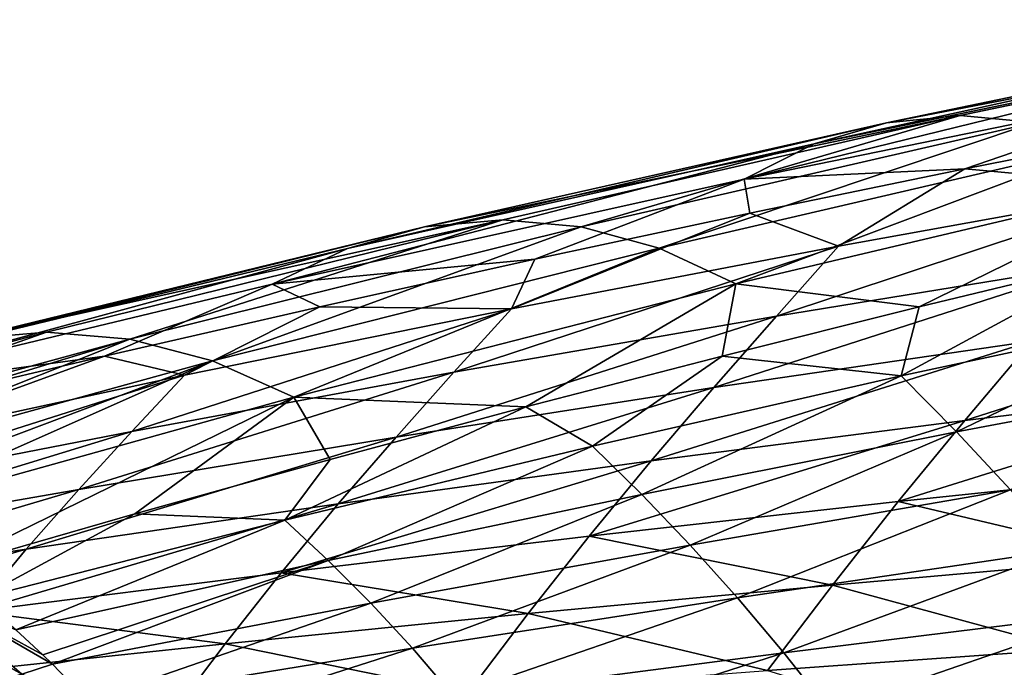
# Model space of a CAD drawing. Header units: metres. Extents: x 26 to 263, y -109 to 109.
# Tile 647 of 656: x 111.85 to 120.96, y 89.31 to 95.3. Entities that reach past the tile are written whole.
import ezdxf

# ---------------------------------------------------------------- set-up
doc = ezdxf.new("R2010")
doc.units = ezdxf.units.M
doc.layers.add('solid_500750', color=7, linetype='CONTINUOUS')

msp = doc.modelspace()

# ---------------------------------------------------------------- linework, layer by layer
at = {"layer": 'solid_500750'}
for points in [[(124.800507, 95.297112, 25.77224), (119.871765, 94.344803, 23.777151), (124.157181, 95.232452, 26.697079)], [(124.800507, 95.297112, 25.77224), (120.553642, 94.410316, 22.798798), (119.871765, 94.344803, 23.777151)], [(121.23954, 94.345551, 21.823195), (120.553642, 94.410316, 22.798798), (124.800507, 95.297112, 25.77224)], [(124.157181, 95.232452, 26.697079), (119.202171, 94.148933, 24.746237), (123.528488, 95.039093, 27.612106)], [(124.157181, 95.232452, 26.697079), (119.871765, 94.344803, 23.777151), (119.202171, 94.148933, 24.746237)], [(123.528488, 95.039093, 27.612106), (118.55426, 93.82254, 25.691921), (122.925255, 94.716835, 28.5009)], [(123.528488, 95.039093, 27.612106), (119.202171, 94.148933, 24.746237), (118.55426, 93.82254, 25.691921)], [(122.925255, 94.716835, 28.5009), (118.55426, 93.82254, 25.691921), (120.595261, 93.917419, 28.226126)], [(122.925255, 94.716835, 28.5009), (120.595261, 93.917419, 28.226126), (122.583397, 94.310822, 29.464258)], [(120.553642, 94.410316, 22.798798), (115.597847, 93.380775, 20.870317), (119.871765, 94.344803, 23.777151)], [(120.553642, 94.410316, 22.798798), (116.320633, 93.447159, 19.835072), (115.597847, 93.380775, 20.870317)], [(117.046082, 93.381546, 18.80164), (116.320633, 93.447159, 19.835072), (120.553642, 94.410316, 22.798798)], [(121.23954, 94.345551, 21.823195), (117.046082, 93.381546, 18.80164), (120.553642, 94.410316, 22.798798)], [(119.871765, 94.344803, 23.777151), (114.88472, 93.182312, 21.897255), (119.202171, 94.148933, 24.746237)], [(119.871765, 94.344803, 23.777151), (115.597847, 93.380775, 20.870317), (114.88472, 93.182312, 21.897255)], [(117.76709, 93.183861, 17.780073), (117.046082, 93.381546, 18.80164), (121.23954, 94.345551, 21.823195)], [(121.921013, 94.150436, 20.862249), (117.76709, 93.183861, 17.780073), (121.23954, 94.345551, 21.823195)], [(122.451088, 93.748459, 30.697601), (122.583397, 94.310822, 29.464258), (120.595261, 93.917419, 28.226126)], [(119.202171, 94.148933, 24.746237), (114.188721, 92.851662, 22.904728), (118.55426, 93.82254, 25.691921)], [(119.202171, 94.148933, 24.746237), (114.88472, 93.182312, 21.897255), (114.188721, 92.851662, 22.904728)], [(118.475914, 92.854034, 16.781322), (117.76709, 93.183861, 17.780073), (121.921013, 94.150436, 20.862249)], [(122.588264, 93.82486, 19.929779), (118.475914, 92.854034, 16.781322), (121.921013, 94.150436, 20.862249)], [(118.55426, 93.82254, 25.691921), (118.606567, 93.508362, 26.993677), (120.595261, 93.917419, 28.226126)], [(119.426582, 93.203934, 28.730396), (120.595261, 93.917419, 28.226126), (118.606567, 93.508362, 26.993677)], [(119.426582, 93.203934, 28.730396), (122.451088, 93.748459, 30.697601), (120.595261, 93.917419, 28.226126)], [(118.55426, 93.82254, 25.691921), (114.188721, 92.851662, 22.904728), (116.617332, 93.083664, 25.766861)], [(118.55426, 93.82254, 25.691921), (116.617332, 93.083664, 25.766861), (118.606567, 93.508362, 26.993677)], [(120.172691, 92.64344, 16.626909), (118.475914, 92.854034, 16.781322), (122.588264, 93.82486, 19.929779)], [(122.00042, 93.083687, 18.078682), (120.172691, 92.64344, 16.626909), (122.588264, 93.82486, 19.929779)], [(118.852943, 92.557053, 29.586771), (122.451088, 93.748459, 30.697601), (119.426582, 93.203934, 28.730396)], [(118.852943, 92.557053, 29.586771), (121.836731, 93.044258, 31.615511), (122.451088, 93.748459, 30.697601)], [(116.320633, 93.447159, 19.835072), (111.33519, 92.342216, 17.979176), (115.597847, 93.380775, 20.870317)], [(116.320633, 93.447159, 19.835072), (112.102531, 92.409615, 16.881813), (111.33519, 92.342216, 17.979176)], [(112.871201, 92.343025, 15.785337), (112.102531, 92.409615, 16.881813), (116.320633, 93.447159, 19.835072)], [(117.046082, 93.381546, 18.80164), (112.871201, 92.343025, 15.785337), (116.320633, 93.447159, 19.835072)], [(116.401825, 92.624306, 26.770792), (118.606567, 93.508362, 26.993677), (116.617332, 93.083664, 25.766861)], [(116.401825, 92.624306, 26.770792), (119.426582, 93.203934, 28.730396), (118.606567, 93.508362, 26.993677)], [(115.597847, 93.380775, 20.870317), (110.574928, 92.140793, 19.069143), (114.88472, 93.182312, 21.897255)], [(115.597847, 93.380775, 20.870317), (111.33519, 92.342216, 17.979176), (110.574928, 92.140793, 19.069143)], [(113.635391, 92.142403, 14.697998), (112.871201, 92.343025, 15.785337), (117.046082, 93.381546, 18.80164)], [(117.76709, 93.183861, 17.780073), (113.635391, 92.142403, 14.697998), (117.046082, 93.381546, 18.80164)], [(114.88472, 93.182312, 21.897255), (109.827393, 91.805275, 20.143408), (114.188721, 92.851662, 22.904728)], [(114.88472, 93.182312, 21.897255), (110.574928, 92.140793, 19.069143), (109.827393, 91.805275, 20.143408)], [(114.389297, 91.807716, 13.628008), (113.635391, 92.142403, 14.697998), (117.76709, 93.183861, 17.780073)], [(118.475914, 92.854034, 16.781322), (114.389297, 91.807716, 13.628008), (117.76709, 93.183861, 17.780073)], [(115.86985, 92.039246, 27.561501), (119.426582, 93.203934, 28.730396), (116.401825, 92.624306, 26.770792)], [(115.86985, 92.039246, 27.561501), (118.852943, 92.557053, 29.586771), (119.426582, 93.203934, 28.730396)], [(114.188721, 92.851662, 22.904728), (114.628029, 92.643425, 24.545921), (116.617332, 93.083664, 25.766861)], [(116.401825, 92.624306, 26.770792), (116.617332, 93.083664, 25.766861), (114.628029, 92.643425, 24.545921)], [(120.007599, 92.004822, 15.352737), (120.172691, 92.64344, 16.626909), (122.00042, 93.083687, 18.078682)], [(122.875275, 92.619179, 17.525829), (120.007599, 92.004822, 15.352737), (122.00042, 93.083687, 18.078682)], [(118.273521, 91.895607, 30.429487), (121.836731, 93.044258, 31.615511), (118.852943, 92.557053, 29.586771)], [(118.273521, 91.895607, 30.429487), (121.215797, 92.326035, 32.519558), (121.836731, 93.044258, 31.615511)], [(114.188721, 92.851662, 22.904728), (109.827393, 91.805275, 20.143408), (112.638809, 92.187691, 23.33094)], [(114.188721, 92.851662, 22.904728), (112.638809, 92.187691, 23.33094), (114.628029, 92.643425, 24.545921)], [(116.53434, 91.716492, 13.717548), (114.389297, 91.807716, 13.628008), (118.475914, 92.854034, 16.781322)], [(118.350616, 92.187698, 15.1732), (116.53434, 91.716492, 13.717548), (118.475914, 92.854034, 16.781322)], [(120.172691, 92.64344, 16.626909), (118.350616, 92.187698, 15.1732), (118.475914, 92.854034, 16.781322)], [(120.594322, 91.59272, 33.410698), (124.158661, 92.729866, 34.607964), (121.215797, 92.326035, 32.519558)], [(120.594322, 91.59272, 33.410698), (123.497612, 91.94381, 35.556583), (124.158661, 92.729866, 34.607964)], [(113.378578, 92.009346, 24.819904), (114.628029, 92.643425, 24.545921), (112.638809, 92.187691, 23.33094)], [(112.889717, 91.490715, 25.541176), (116.401825, 92.624306, 26.770792), (113.378578, 92.009346, 24.819904)], [(112.889717, 91.490715, 25.541176), (115.86985, 92.039246, 27.561501), (116.401825, 92.624306, 26.770792)], [(113.378578, 92.009346, 24.819904), (116.401825, 92.624306, 26.770792), (114.628029, 92.643425, 24.545921)], [(120.007599, 92.004822, 15.352737), (118.350616, 92.187698, 15.1732), (120.172691, 92.64344, 16.626909)], [(120.518341, 91.486061, 14.64699), (120.007599, 92.004822, 15.352737), (122.875275, 92.619179, 17.525829)], [(123.4366, 92.034027, 16.75588), (120.518341, 91.486061, 14.64699), (122.875275, 92.619179, 17.525829)], [(115.334175, 91.438515, 28.339262), (118.852943, 92.557053, 29.586771), (115.86985, 92.039246, 27.561501)], [(115.334175, 91.438515, 28.339262), (118.273521, 91.895607, 30.429487), (118.852943, 92.557053, 29.586771)], [(112.102531, 92.409615, 16.881813), (107.900101, 91.279587, 13.939656), (111.33519, 92.342216, 17.979176)], [(108.717934, 91.212723, 12.771562), (107.900101, 91.279587, 13.939656), (112.102531, 92.409615, 16.881813)], [(112.871201, 92.343025, 15.785337), (108.717934, 91.212723, 12.771562), (112.102531, 92.409615, 16.881813)], [(108.997215, 91.159485, 12.372667), (108.717934, 91.212723, 12.771562), (112.871201, 92.343025, 15.785337)], [(109.533318, 91.012878, 11.606978), (108.997215, 91.159485, 12.372667), (112.871201, 92.343025, 15.785337)], [(113.635391, 92.142403, 14.697998), (109.533318, 91.012878, 11.606978), (112.871201, 92.343025, 15.785337)], [(117.694336, 91.21859, 31.259584), (121.215797, 92.326035, 32.519558), (118.273521, 91.895607, 30.429487)], [(117.694336, 91.21859, 31.259584), (120.594322, 91.59272, 33.410698), (121.215797, 92.326035, 32.519558)], [(109.827393, 91.805275, 20.143408), (110.649727, 91.716492, 22.122059), (112.638809, 92.187691, 23.33094)], [(110.358559, 91.358757, 22.878918), (112.638809, 92.187691, 23.33094), (110.649727, 91.716492, 22.122059)], [(110.358559, 91.358757, 22.878918), (113.378578, 92.009346, 24.819904), (112.638809, 92.187691, 23.33094)], [(117.150307, 91.354874, 13.179318), (116.53434, 91.716492, 13.717548), (118.350616, 92.187698, 15.1732)], [(120.007599, 92.004822, 15.352737), (117.150307, 91.354874, 13.179318), (118.350616, 92.187698, 15.1732)], [(110.075714, 90.802979, 10.832307), (109.533318, 91.012878, 11.606978), (113.635391, 92.142403, 14.697998)], [(110.337418, 90.678543, 10.458543), (110.075714, 90.802979, 10.832307), (113.635391, 92.142403, 14.697998)], [(114.389297, 91.807716, 13.628008), (110.337418, 90.678543, 10.458543), (113.635391, 92.142403, 14.697998)], [(109.914818, 90.911263, 23.527256), (113.378578, 92.009346, 24.819904), (110.358559, 91.358757, 22.878918)], [(109.914818, 90.911263, 23.527256), (112.889717, 91.490715, 25.541176), (113.378578, 92.009346, 24.819904)], [(112.400093, 90.954674, 26.250376), (115.86985, 92.039246, 27.561501), (112.889717, 91.490715, 25.541176)], [(112.400093, 90.954674, 26.250376), (115.334175, 91.438515, 28.339262), (115.86985, 92.039246, 27.561501)], [(117.607872, 90.907219, 12.540855), (117.150307, 91.354874, 13.179318), (120.007599, 92.004822, 15.352737)], [(120.518341, 91.486061, 14.64699), (117.607872, 90.907219, 12.540855), (120.007599, 92.004822, 15.352737)], [(123.4366, 92.034027, 16.75588), (121.016945, 90.949944, 13.944361), (120.518341, 91.486061, 14.64699)], [(114.79995, 90.821304, 29.104708), (118.273521, 91.895607, 30.429487), (115.334175, 91.438515, 28.339262)], [(114.79995, 90.821304, 29.104708), (117.694336, 91.21859, 31.259584), (118.273521, 91.895607, 30.429487)], [(119.978966, 90.841537, 34.291546), (123.497612, 91.94381, 35.556583), (120.594322, 91.59272, 33.410698)], [(119.978966, 90.841537, 34.291546), (122.842369, 91.140442, 36.495113), (123.497612, 91.94381, 35.556583)], [(111.121971, 90.21048, 9.338723), (110.337418, 90.678543, 10.458543), (114.389297, 91.807716, 13.628008)], [(112.919853, 90.727852, 10.800332), (111.121971, 90.21048, 9.338723), (114.389297, 91.807716, 13.628008)], [(114.72403, 91.229866, 12.259933), (112.919853, 90.727852, 10.800332), (114.389297, 91.807716, 13.628008)], [(116.53434, 91.716492, 13.717548), (114.72403, 91.229866, 12.259933), (114.389297, 91.807716, 13.628008)], [(114.305099, 90.669029, 11.006779), (114.72403, 91.229866, 12.259933), (116.53434, 91.716492, 13.717548)], [(117.150307, 91.354874, 13.179318), (114.305099, 90.669029, 11.006779), (116.53434, 91.716492, 13.717548)], [(117.121597, 90.522972, 32.079086), (120.594322, 91.59272, 33.410698), (117.694336, 91.21859, 31.259584)], [(117.121597, 90.522972, 32.079086), (119.978966, 90.841537, 34.291546), (120.594322, 91.59272, 33.410698)], [(109.473557, 90.443977, 24.164297), (112.889717, 91.490715, 25.541176), (109.914818, 90.911263, 23.527256)], [(109.473557, 90.443977, 24.164297), (112.400093, 90.954674, 26.250376), (112.889717, 91.490715, 25.541176)], [(111.913429, 90.400757, 26.947515), (115.334175, 91.438515, 28.339262), (112.400093, 90.954674, 26.250376)], [(111.913429, 90.400757, 26.947515), (114.79995, 90.821304, 29.104708), (115.334175, 91.438515, 28.339262)], [(120.518341, 91.486061, 14.64699), (118.055298, 90.439819, 11.908391), (117.607872, 90.907219, 12.540855)], [(120.518341, 91.486061, 14.64699), (121.016945, 90.949944, 13.944361), (118.055298, 90.439819, 11.908391)], [(114.707329, 90.297302, 10.43911), (114.305099, 90.669029, 11.006779), (117.150307, 91.354874, 13.179318)], [(117.607872, 90.907219, 12.540855), (114.707329, 90.297302, 10.43911), (117.150307, 91.354874, 13.179318)], [(114.305099, 90.669029, 11.006779), (112.919853, 90.727852, 10.800332), (114.72403, 91.229866, 12.259933)], [(114.27253, 90.184608, 29.859161), (117.694336, 91.21859, 31.259584), (114.79995, 90.821304, 29.104708)], [(114.27253, 90.184608, 29.859161), (117.121597, 90.522972, 32.079086), (117.694336, 91.21859, 31.259584)], [(122.1931, 90.318092, 37.422451), (122.842369, 91.140442, 36.495113), (119.978966, 90.841537, 34.291546)], [(109.036995, 89.956848, 24.789431), (112.400093, 90.954674, 26.250376), (109.473557, 90.443977, 24.164297)], [(109.036995, 89.956848, 24.789431), (111.913429, 90.400757, 26.947515), (112.400093, 90.954674, 26.250376)], [(117.607872, 90.907219, 12.540855), (115.101013, 89.902779, 9.880235), (114.707329, 90.297302, 10.43911)], [(117.607872, 90.907219, 12.540855), (118.055298, 90.439819, 11.908391), (115.101013, 89.902779, 9.880235)], [(118.493271, 89.952568, 11.284496), (118.055298, 90.439819, 11.908391), (121.016945, 90.949944, 13.944361)], [(121.505409, 90.395943, 13.248772), (118.493271, 89.952568, 11.284496), (121.016945, 90.949944, 13.944361)], [(111.433998, 89.826286, 27.633202), (114.79995, 90.821304, 29.104708), (111.913429, 90.400757, 26.947515)], [(111.433998, 89.826286, 27.633202), (114.27253, 90.184608, 29.859161), (114.79995, 90.821304, 29.104708)], [(119.370262, 90.07058, 35.160942), (119.978966, 90.841537, 34.291546), (117.121597, 90.522972, 32.079086)], [(119.370262, 90.07058, 35.160942), (122.1931, 90.318092, 37.422451), (119.978966, 90.841537, 34.291546)], [(111.473381, 89.947258, 8.836782), (111.121971, 90.21048, 9.338723), (112.919853, 90.727852, 10.800332)], [(114.305099, 90.669029, 11.006779), (111.473381, 89.947258, 8.836782), (112.919853, 90.727852, 10.800332)], [(111.818596, 89.656342, 8.343765), (111.473381, 89.947258, 8.836782), (114.305099, 90.669029, 11.006779)], [(114.707329, 90.297302, 10.43911), (111.818596, 89.656342, 8.343765), (114.305099, 90.669029, 11.006779)], [(116.556099, 89.806755, 32.886768), (117.121597, 90.522972, 32.079086), (114.27253, 90.184608, 29.859161)], [(115.485825, 89.485756, 9.331633), (115.101013, 89.902779, 9.880235), (118.055298, 90.439819, 11.908391)], [(118.493271, 89.952568, 11.284496), (115.485825, 89.485756, 9.331633), (118.055298, 90.439819, 11.908391)], [(116.556099, 89.806755, 32.886768), (119.370262, 90.07058, 35.160942), (117.121597, 90.522972, 32.079086)], [(108.608177, 89.447884, 25.402609), (111.913429, 90.400757, 26.947515), (109.036995, 89.956848, 24.789431)], [(108.608177, 89.447884, 25.402609), (111.433998, 89.826286, 27.633202), (111.913429, 90.400757, 26.947515)], [(118.922707, 89.443428, 10.671957), (118.493271, 89.952568, 11.284496), (121.505409, 90.395943, 13.248772)], [(121.985664, 89.821327, 12.563896), (118.922707, 89.443428, 10.671957), (121.505409, 90.395943, 13.248772)], [(112.068291, 89.424744, 7.987166), (111.818596, 89.656342, 8.343765), (114.707329, 90.297302, 10.43911)], [(112.068291, 89.424744, 7.987166), (114.707329, 90.297302, 10.43911), (112.156128, 89.338829, 7.861714)], [(114.707329, 90.297302, 10.43911), (115.101013, 89.902779, 9.880235), (112.156128, 89.338829, 7.861714)], [(119.370262, 90.07058, 35.160942), (121.550667, 89.477959, 38.337162), (122.1931, 90.318092, 37.422451)], [(113.752869, 89.526459, 30.601374), (114.27253, 90.184608, 29.859161), (111.433998, 89.826286, 27.633202)], [(113.752869, 89.526459, 30.601374), (116.556099, 89.806755, 32.886768), (114.27253, 90.184608, 29.859161)], [(116.556099, 89.806755, 32.886768), (118.769066, 89.281021, 36.017475), (119.370262, 90.07058, 35.160942)], [(119.370262, 90.07058, 35.160942), (118.769066, 89.281021, 36.017475), (121.550667, 89.477959, 38.337162)], [(110.673996, 89.919228, 8.812799), (110.982269, 90.017693, 8.928707), (111.872116, 89.245651, 7.657878)], [(110.982269, 90.017693, 8.928707), (112.068291, 89.424744, 7.987166), (112.156128, 89.338829, 7.861714)], [(111.872116, 89.245651, 7.657878), (110.982269, 90.017693, 8.928707), (112.156128, 89.338829, 7.861714)], [(110.982269, 90.017693, 8.928707), (111.818596, 89.656342, 8.343765), (112.068291, 89.424744, 7.987166)], [(110.673996, 89.919228, 8.812799), (111.872116, 89.245651, 7.657878), (111.557869, 89.154533, 7.550462)], [(112.48484, 88.995804, 7.392269), (112.156128, 89.338829, 7.861714), (115.101013, 89.902779, 9.880235)], [(115.485825, 89.485756, 9.331633), (112.48484, 88.995804, 7.392269), (115.101013, 89.902779, 9.880235)], [(115.861801, 89.045341, 8.795143), (115.485825, 89.485756, 9.331633), (118.493271, 89.952568, 11.284496)], [(118.922707, 89.443428, 10.671957), (115.861801, 89.045341, 8.795143), (118.493271, 89.952568, 11.284496)], [(110.962791, 89.229538, 28.306192), (113.752869, 89.526459, 30.601374), (111.433998, 89.826286, 27.633202)], [(113.752869, 89.526459, 30.601374), (115.998672, 89.071075, 33.681271), (116.556099, 89.806755, 32.886768)], [(116.556099, 89.806755, 32.886768), (115.998672, 89.071075, 33.681271), (118.769066, 89.281021, 36.017475)], [(119.342758, 88.911186, 10.072039), (118.922707, 89.443428, 10.671957), (121.985664, 89.821327, 12.563896)], [(122.456795, 89.22438, 11.891018), (119.342758, 88.911186, 10.072039), (121.985664, 89.821327, 12.563896)], [(110.962791, 89.229538, 28.306192), (113.241776, 88.847969, 31.330036), (113.752869, 89.526459, 30.601374)], [(113.752869, 89.526459, 30.601374), (113.241776, 88.847969, 31.330036), (115.998672, 89.071075, 33.681271)], [(112.804817, 88.627167, 6.935296), (112.48484, 88.995804, 7.392269), (115.485825, 89.485756, 9.331633)], [(115.861801, 89.045341, 8.795143), (112.804817, 88.627167, 6.935296), (115.485825, 89.485756, 9.331633)], [(116.228165, 88.5811, 8.271905), (115.861801, 89.045341, 8.795143), (118.922707, 89.443428, 10.671957)], [(119.342758, 88.911186, 10.072039), (116.228165, 88.5811, 8.271905), (118.922707, 89.443428, 10.671957)], [(121.550667, 89.477959, 38.337162), (118.769066, 89.281021, 36.017475), (120.914963, 88.621521, 39.240723)], [(121.550667, 89.477959, 38.337162), (120.914963, 88.621521, 39.240723), (123.666481, 88.758636, 41.596771)], [(111.872116, 89.245651, 7.657878), (112.156128, 89.338829, 7.861714), (112.48484, 88.995804, 7.392269)]]:
    msp.add_3dface(points, dxfattribs=at)

doc.saveas('drawing.dxf')
